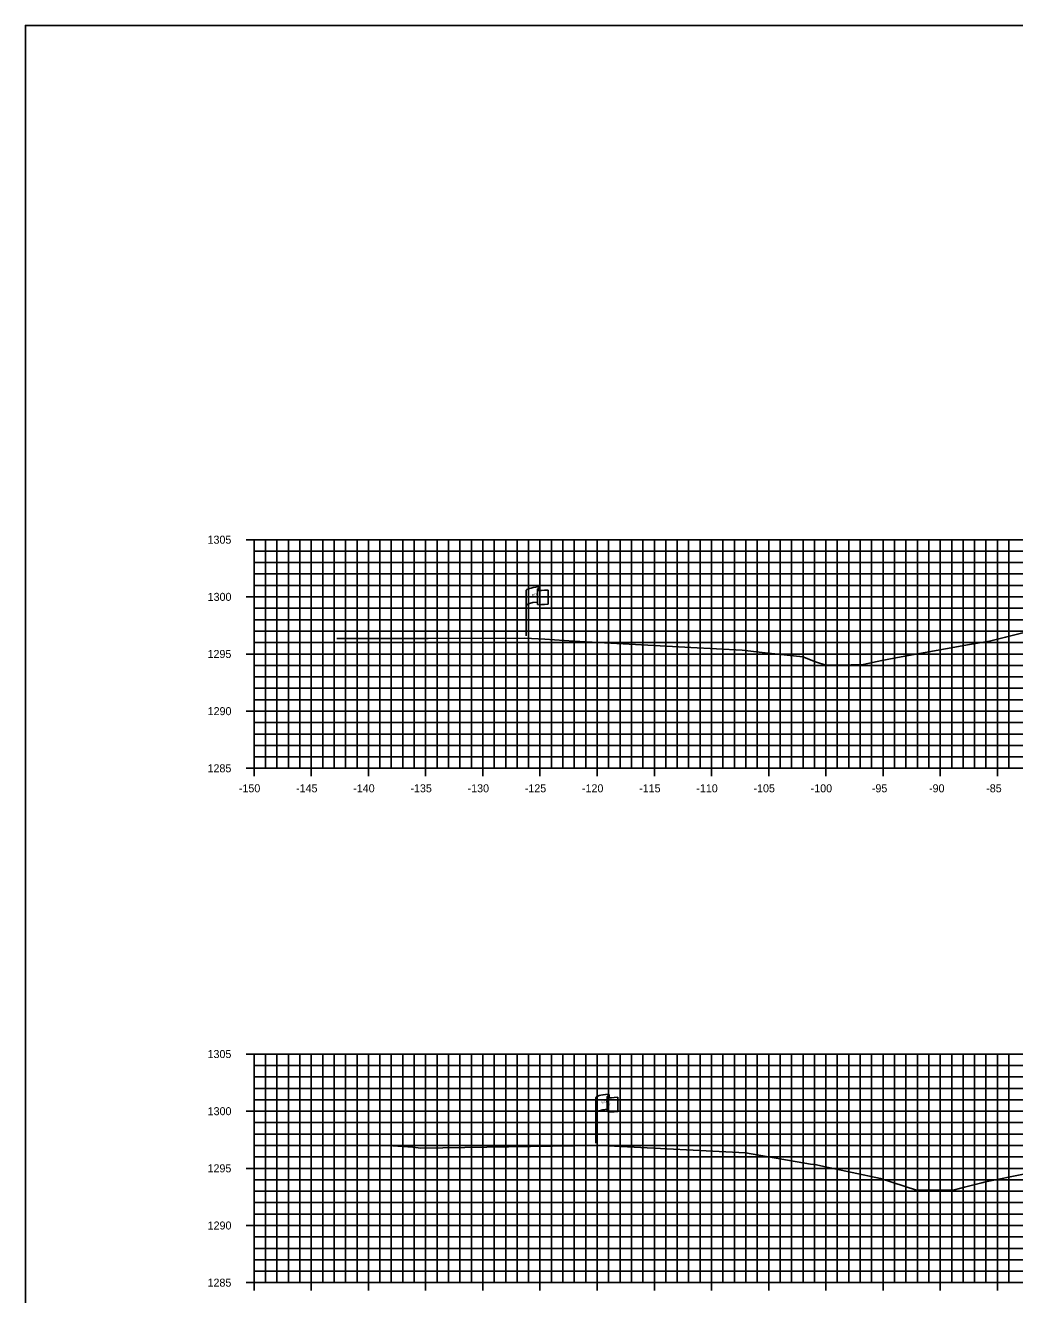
# Model space of a CAD drawing. Extents: x 674939 to 678919, y 750652 to 765176.
# Drawn here: x 678578.5 to 678665, y 765065.2 to 765176.3 of the extents above; entities that cross this region are included whole.
import ezdxf

# ---------------------------------------------------------------- set-up
doc = ezdxf.new("R2010")
doc.units = 0
for name, color, linetype in [('R_Axis', 7, 'Continuous'), ('R_Axis Annot', 7, 'Continuous'), ('R_Exist Surface', 7, 'Continuous'), ('R_Grid', 7, 'Continuous'), ('R_No Plot', 7, 'Continuous'), ('S_EXIST_ROW', 7, 'Continuous')]:
    doc.layers.add(name, color=color, linetype=linetype)

msp = doc.modelspace()

# ---------------------------------------------------------------- linework, layer by layer
at = {"layer": 'R_Axis'}
for p, q in [((678597.83, 765131.29), (678599.23, 765131.29)), ((678598.53, 765111.29), (678598.53, 765131.29)), ((678598.53, 765130.29), (678598.88, 765130.29)), ((678598.53, 765129.29), (678598.88, 765129.29)), ((678598.53, 765128.29), (678598.88, 765128.29)), ((678598.53, 765127.29), (678598.88, 765127.29)), ((678597.83, 765126.29), (678599.23, 765126.29)), ((678598.53, 765125.29), (678598.88, 765125.29)), ((678598.53, 765124.29), (678598.88, 765124.29)), ((678598.53, 765123.29), (678598.88, 765123.29)), ((678598.53, 765122.29), (678598.88, 765122.29)), ((678597.83, 765121.29), (678599.23, 765121.29)), ((678598.53, 765120.29), (678598.88, 765120.29)), ((678598.53, 765119.29), (678598.88, 765119.29)), ((678598.53, 765118.29), (678598.88, 765118.29)), ((678598.53, 765117.29), (678598.88, 765117.29)), ((678597.83, 765116.29), (678599.23, 765116.29)), ((678598.53, 765115.29), (678598.88, 765115.29)), ((678598.53, 765114.29), (678598.88, 765114.29)), ((678598.53, 765113.29), (678598.88, 765113.29)), ((678598.53, 765112.29), (678598.88, 765112.29)), ((678598.53, 765110.59), (678598.53, 765111.99)), ((678603.53, 765110.59), (678603.53, 765111.99)), ((678608.53, 765110.59), (678608.53, 765111.99)), ((678613.53, 765110.59), (678613.53, 765111.99)), ((678618.53, 765110.59), (678618.53, 765111.99)), ((678623.53, 765110.59), (678623.53, 765111.99)), ((678628.53, 765110.59), (678628.53, 765111.99)), ((678633.53, 765110.59), (678633.53, 765111.99)), ((678638.53, 765110.59), (678638.53, 765111.99)), ((678643.53, 765110.59), (678643.53, 765111.99)), ((678648.53, 765110.59), (678648.53, 765111.99)), ((678653.53, 765110.59), (678653.53, 765111.99)), ((678658.53, 765110.59), (678658.53, 765111.99)), ((678663.53, 765110.59), (678663.53, 765111.99)), ((678597.83, 765111.29), (678599.23, 765111.29)), ((678598.53, 765111.29), (678898.53, 765111.29)), ((678597.83, 765086.29), (678599.23, 765086.29)), ((678598.53, 765066.29), (678598.53, 765086.29)), ((678598.53, 765085.29), (678598.88, 765085.29)), ((678598.53, 765084.29), (678598.88, 765084.29)), ((678598.53, 765083.29), (678598.88, 765083.29)), ((678598.53, 765082.29), (678598.88, 765082.29)), ((678597.83, 765081.29), (678599.23, 765081.29)), ((678598.53, 765080.29), (678598.88, 765080.29)), ((678598.53, 765079.29), (678598.88, 765079.29)), ((678598.53, 765078.29), (678598.88, 765078.29)), ((678598.53, 765077.29), (678598.88, 765077.29)), ((678597.83, 765076.29), (678599.23, 765076.29)), ((678598.53, 765075.29), (678598.88, 765075.29)), ((678598.53, 765074.29), (678598.88, 765074.29)), ((678598.53, 765073.29), (678598.88, 765073.29)), ((678598.53, 765072.29), (678598.88, 765072.29)), ((678597.83, 765071.29), (678599.23, 765071.29)), ((678598.53, 765070.29), (678598.88, 765070.29)), ((678598.53, 765069.29), (678598.88, 765069.29)), ((678598.53, 765068.29), (678598.88, 765068.29)), ((678598.53, 765067.29), (678598.88, 765067.29)), ((678598.53, 765065.59), (678598.53, 765066.99)), ((678603.53, 765065.59), (678603.53, 765066.99)), ((678608.53, 765065.59), (678608.53, 765066.99)), ((678613.53, 765065.59), (678613.53, 765066.99)), ((678618.53, 765065.59), (678618.53, 765066.99)), ((678623.53, 765065.59), (678623.53, 765066.99)), ((678628.53, 765065.59), (678628.53, 765066.99)), ((678633.53, 765065.59), (678633.53, 765066.99)), ((678638.53, 765065.59), (678638.53, 765066.99)), ((678643.53, 765065.59), (678643.53, 765066.99)), ((678648.53, 765065.59), (678648.53, 765066.99)), ((678653.53, 765065.59), (678653.53, 765066.99)), ((678658.53, 765065.59), (678658.53, 765066.99)), ((678663.53, 765065.59), (678663.53, 765066.99)), ((678597.83, 765066.29), (678599.23, 765066.29)), ((678598.53, 765066.29), (678898.53, 765066.29))]:
    msp.add_line(p, q, dxfattribs=at)
at = {"layer": 'R_Exist Surface'}
for points in [[(678605.76, 765122.64), (678613.76, 765122.66), (678622.16, 765122.68), (678622.78, 765122.66), (678623.96, 765122.58), (678626.49, 765122.42), (678636.73, 765121.86), (678641.2, 765121.63), (678642.95, 765121.41), (678646.51, 765121.04), (678647.63, 765120.6), (678648.53, 765120.32), (678649.7, 765120.32), (678651.79, 765120.36), (678653.41, 765120.71), (678655.11, 765121.03), (678661.09, 765122.11), (678662.84, 765122.42), (678664.24, 765122.76), (678669.83, 765124.15)], [(678610.65, 765078.26), (678612.4, 765078.13), (678613.11, 765078.07), (678626.55, 765078.25), (678629.01, 765078.28), (678630.06, 765078.22), (678641.5, 765077.66), (678647.19, 765076.66), (678647.72, 765076.59), (678648.36, 765076.45), (678653.3, 765075.4), (678656.46, 765074.39), (678656.51, 765074.37), (678656.56, 765074.37), (678659.79, 765074.42), (678660.66, 765074.64), (678662.17, 765075.03), (678662.5, 765075.1), (678665.97, 765075.81)]]:
    msp.add_lwpolyline(points, dxfattribs=at)
at = {"layer": 'R_Grid'}
for p, q in [((678598.53, 765131.29), (678898.53, 765131.29)), ((678598.53, 765111.29), (678598.53, 765131.29)), ((678599.53, 765111.29), (678599.53, 765131.29)), ((678600.53, 765111.29), (678600.53, 765131.29)), ((678601.53, 765111.29), (678601.53, 765131.29)), ((678602.53, 765111.29), (678602.53, 765131.29)), ((678603.53, 765111.29), (678603.53, 765131.29)), ((678604.53, 765111.29), (678604.53, 765131.29)), ((678605.53, 765111.29), (678605.53, 765131.29)), ((678606.53, 765111.29), (678606.53, 765131.29)), ((678607.53, 765111.29), (678607.53, 765131.29)), ((678608.53, 765111.29), (678608.53, 765131.29)), ((678609.53, 765111.29), (678609.53, 765131.29)), ((678610.53, 765111.29), (678610.53, 765131.29)), ((678611.53, 765111.29), (678611.53, 765131.29)), ((678612.53, 765111.29), (678612.53, 765131.29)), ((678613.53, 765111.29), (678613.53, 765131.29)), ((678614.53, 765111.29), (678614.53, 765131.29)), ((678615.53, 765111.29), (678615.53, 765131.29)), ((678616.53, 765111.29), (678616.53, 765131.29)), ((678617.53, 765111.29), (678617.53, 765131.29)), ((678618.53, 765111.29), (678618.53, 765131.29)), ((678619.53, 765111.29), (678619.53, 765131.29)), ((678620.53, 765111.29), (678620.53, 765131.29)), ((678621.53, 765111.29), (678621.53, 765131.29)), ((678622.53, 765111.29), (678622.53, 765131.29)), ((678623.53, 765111.29), (678623.53, 765131.29)), ((678624.53, 765111.29), (678624.53, 765131.29)), ((678625.53, 765111.29), (678625.53, 765131.29)), ((678626.53, 765111.29), (678626.53, 765131.29)), ((678627.53, 765111.29), (678627.53, 765131.29)), ((678628.53, 765111.29), (678628.53, 765131.29)), ((678629.53, 765111.29), (678629.53, 765131.29)), ((678630.53, 765111.29), (678630.53, 765131.29)), ((678631.53, 765111.29), (678631.53, 765131.29)), ((678632.53, 765111.29), (678632.53, 765131.29)), ((678633.53, 765111.29), (678633.53, 765131.29)), ((678634.53, 765111.29), (678634.53, 765131.29)), ((678635.53, 765111.29), (678635.53, 765131.29)), ((678636.53, 765111.29), (678636.53, 765131.29)), ((678637.53, 765111.29), (678637.53, 765131.29)), ((678638.53, 765111.29), (678638.53, 765131.29)), ((678639.53, 765111.29), (678639.53, 765131.29)), ((678640.53, 765111.29), (678640.53, 765131.29)), ((678641.53, 765111.29), (678641.53, 765131.29)), ((678642.53, 765111.29), (678642.53, 765131.29)), ((678643.53, 765111.29), (678643.53, 765131.29)), ((678644.53, 765111.29), (678644.53, 765131.29)), ((678645.53, 765111.29), (678645.53, 765131.29)), ((678646.53, 765111.29), (678646.53, 765131.29)), ((678647.53, 765111.29), (678647.53, 765131.29)), ((678648.53, 765111.29), (678648.53, 765131.29)), ((678649.53, 765111.29), (678649.53, 765131.29)), ((678650.53, 765111.29), (678650.53, 765131.29)), ((678651.53, 765111.29), (678651.53, 765131.29)), ((678652.53, 765111.29), (678652.53, 765131.29)), ((678653.53, 765111.29), (678653.53, 765131.29)), ((678654.53, 765111.29), (678654.53, 765131.29)), ((678655.53, 765111.29), (678655.53, 765131.29)), ((678656.53, 765111.29), (678656.53, 765131.29)), ((678657.53, 765111.29), (678657.53, 765131.29)), ((678658.53, 765111.29), (678658.53, 765131.29)), ((678659.53, 765111.29), (678659.53, 765131.29)), ((678660.53, 765111.29), (678660.53, 765131.29)), ((678661.53, 765111.29), (678661.53, 765131.29)), ((678662.53, 765111.29), (678662.53, 765131.29)), ((678663.53, 765111.29), (678663.53, 765131.29)), ((678664.53, 765111.29), (678664.53, 765131.29)), ((678598.53, 765130.29), (678898.53, 765130.29)), ((678598.53, 765129.29), (678898.53, 765129.29)), ((678598.53, 765128.29), (678898.53, 765128.29)), ((678598.53, 765127.29), (678898.53, 765127.29)), ((678598.53, 765126.29), (678898.53, 765126.29)), ((678598.53, 765125.29), (678898.53, 765125.29)), ((678598.53, 765124.29), (678898.53, 765124.29)), ((678598.53, 765123.29), (678898.53, 765123.29)), ((678598.53, 765122.29), (678898.53, 765122.29)), ((678598.53, 765121.29), (678898.53, 765121.29)), ((678598.53, 765120.29), (678898.53, 765120.29)), ((678598.53, 765119.29), (678898.53, 765119.29)), ((678598.53, 765118.29), (678898.53, 765118.29)), ((678598.53, 765117.29), (678898.53, 765117.29)), ((678598.53, 765116.29), (678898.53, 765116.29)), ((678598.53, 765115.29), (678898.53, 765115.29)), ((678598.53, 765114.29), (678898.53, 765114.29)), ((678598.53, 765113.29), (678898.53, 765113.29)), ((678598.53, 765112.29), (678898.53, 765112.29)), ((678598.53, 765111.29), (678898.53, 765111.29)), ((678598.53, 765086.29), (678898.53, 765086.29)), ((678598.53, 765066.29), (678598.53, 765086.29)), ((678598.53, 765085.29), (678898.53, 765085.29)), ((678599.53, 765066.29), (678599.53, 765086.29)), ((678600.53, 765066.29), (678600.53, 765086.29)), ((678601.53, 765066.29), (678601.53, 765086.29)), ((678602.53, 765066.29), (678602.53, 765086.29)), ((678603.53, 765066.29), (678603.53, 765086.29)), ((678604.53, 765066.29), (678604.53, 765086.29)), ((678605.53, 765066.29), (678605.53, 765086.29)), ((678606.53, 765066.29), (678606.53, 765086.29)), ((678607.53, 765066.29), (678607.53, 765086.29)), ((678608.53, 765066.29), (678608.53, 765086.29)), ((678609.53, 765066.29), (678609.53, 765086.29)), ((678610.53, 765066.29), (678610.53, 765086.29)), ((678611.53, 765066.29), (678611.53, 765086.29)), ((678612.53, 765066.29), (678612.53, 765086.29)), ((678613.53, 765066.29), (678613.53, 765086.29)), ((678614.53, 765066.29), (678614.53, 765086.29)), ((678615.53, 765066.29), (678615.53, 765086.29)), ((678616.53, 765066.29), (678616.53, 765086.29)), ((678617.53, 765066.29), (678617.53, 765086.29)), ((678618.53, 765066.29), (678618.53, 765086.29)), ((678619.53, 765066.29), (678619.53, 765086.29)), ((678620.53, 765066.29), (678620.53, 765086.29)), ((678621.53, 765066.29), (678621.53, 765086.29)), ((678622.53, 765066.29), (678622.53, 765086.29)), ((678623.53, 765066.29), (678623.53, 765086.29)), ((678624.53, 765066.29), (678624.53, 765086.29)), ((678625.53, 765066.29), (678625.53, 765086.29)), ((678626.53, 765066.29), (678626.53, 765086.29)), ((678627.53, 765066.29), (678627.53, 765086.29)), ((678628.53, 765066.29), (678628.53, 765086.29)), ((678629.53, 765066.29), (678629.53, 765086.29)), ((678630.53, 765066.29), (678630.53, 765086.29)), ((678631.53, 765066.29), (678631.53, 765086.29)), ((678632.53, 765066.29), (678632.53, 765086.29)), ((678633.53, 765066.29), (678633.53, 765086.29)), ((678634.53, 765066.29), (678634.53, 765086.29)), ((678635.53, 765066.29), (678635.53, 765086.29)), ((678636.53, 765066.29), (678636.53, 765086.29)), ((678637.53, 765066.29), (678637.53, 765086.29)), ((678638.53, 765066.29), (678638.53, 765086.29)), ((678639.53, 765066.29), (678639.53, 765086.29)), ((678640.53, 765066.29), (678640.53, 765086.29)), ((678641.53, 765066.29), (678641.53, 765086.29)), ((678642.53, 765066.29), (678642.53, 765086.29)), ((678643.53, 765066.29), (678643.53, 765086.29)), ((678644.53, 765066.29), (678644.53, 765086.29)), ((678645.53, 765066.29), (678645.53, 765086.29)), ((678646.53, 765066.29), (678646.53, 765086.29)), ((678647.53, 765066.29), (678647.53, 765086.29)), ((678648.53, 765066.29), (678648.53, 765086.29)), ((678649.53, 765066.29), (678649.53, 765086.29)), ((678650.53, 765066.29), (678650.53, 765086.29)), ((678651.53, 765066.29), (678651.53, 765086.29)), ((678652.53, 765066.29), (678652.53, 765086.29)), ((678653.53, 765066.29), (678653.53, 765086.29)), ((678654.53, 765066.29), (678654.53, 765086.29)), ((678655.53, 765066.29), (678655.53, 765086.29)), ((678656.53, 765066.29), (678656.53, 765086.29)), ((678657.53, 765066.29), (678657.53, 765086.29)), ((678658.53, 765066.29), (678658.53, 765086.29)), ((678659.53, 765066.29), (678659.53, 765086.29)), ((678660.53, 765066.29), (678660.53, 765086.29)), ((678661.53, 765066.29), (678661.53, 765086.29)), ((678662.53, 765066.29), (678662.53, 765086.29)), ((678663.53, 765066.29), (678663.53, 765086.29)), ((678664.53, 765066.29), (678664.53, 765086.29)), ((678598.53, 765084.29), (678898.53, 765084.29)), ((678598.53, 765083.29), (678898.53, 765083.29)), ((678598.53, 765082.29), (678898.53, 765082.29)), ((678598.53, 765081.29), (678898.53, 765081.29)), ((678598.53, 765080.29), (678898.53, 765080.29)), ((678598.53, 765079.29), (678898.53, 765079.29)), ((678598.53, 765078.29), (678898.53, 765078.29)), ((678598.53, 765077.29), (678898.53, 765077.29)), ((678598.53, 765076.29), (678898.53, 765076.29)), ((678598.53, 765075.29), (678898.53, 765075.29)), ((678598.53, 765074.29), (678898.53, 765074.29)), ((678598.53, 765073.29), (678898.53, 765073.29)), ((678598.53, 765072.29), (678898.53, 765072.29)), ((678598.53, 765071.29), (678898.53, 765071.29)), ((678598.53, 765070.29), (678898.53, 765070.29)), ((678598.53, 765069.29), (678898.53, 765069.29)), ((678598.53, 765068.29), (678898.53, 765068.29)), ((678598.53, 765067.29), (678898.53, 765067.29)), ((678598.53, 765066.29), (678898.53, 765066.29))]:
    msp.add_line(p, q, dxfattribs=at)
at = {"layer": 'R_No Plot'}
msp.add_lwpolyline([(678578.53, 764956.29), (678918.53, 764956.29), (678918.53, 765176.29), (678578.53, 765176.29)], close=True, dxfattribs=at)
at = {"layer": 'S_EXIST_ROW'}
for p, q in [((678622.31, 765122.88), (678622.31, 765126.83)), ((678623.3, 765126.93), (678623.3, 765126.91)), ((678623.3, 765126.91), (678623.3, 765125.69)), ((678623.47, 765127.08), (678623.47, 765126.84)), ((678624.24, 765126.89), (678624.24, 765125.65)), ((678628.41, 765078.5), (678628.41, 765082.45)), ((678629.4, 765082.55), (678629.4, 765082.53)), ((678629.4, 765082.53), (678629.4, 765081.31)), ((678629.57, 765082.7), (678629.57, 765082.46)), ((678630.34, 765082.51), (678630.34, 765081.27))]:
    msp.add_line(p, q, dxfattribs=at)
for centre, radius, start, end in [((678623.38, 765126.93), 0.078, 88.6458, 274.2828), ((678623.39, 765127.08), 0.0783, 263.0712, 93.9564), ((678623.38, 765125.69), 0.0783, 180, 273.9564), ((678629.48, 765082.55), 0.078, 88.6458, 274.2828), ((678629.49, 765082.7), 0.0783, 263.0712, 93.9564), ((678629.48, 765081.31), 0.0783, 180, 273.9564)]:
    msp.add_arc(centre, radius, start, end, dxfattribs=at)
for centre, major_axis, ratio, start_param, end_param in [((678623.89, 765126.87), (-1.58, -0.04), 0.19887, 5.030368, 6.283185), ((678624.6, 765126.99), (-1.23, -0.13), 0.052933, 0.159456, 1.268315), ((678623.88, 765125.56), (-1.58, -0.04), 0.19887, 5.083035, 6.194897), ((678624.6, 765125.75), (-1.23, -0.13), 0.052933, 0.159456, 1.268315), ((678629.99, 765082.5), (-1.58, -0.04), 0.19887, 5.030368, 6.283185), ((678630.7, 765082.61), (-1.23, -0.13), 0.052933, 0.159456, 1.268315), ((678629.98, 765081.18), (-1.58, -0.04), 0.19887, 5.083035, 6.194897), ((678630.7, 765081.37), (-1.23, -0.13), 0.052933, 0.159456, 1.268315)]:
    msp.add_ellipse(centre, major_axis=major_axis, ratio=ratio, start_param=start_param, end_param=end_param, dxfattribs=at)

# ---------------------------------------------------------------- texts
at = {"layer": 'R_Axis Annot'}
for s, p in [('1305', (678594.46, 765130.94)), ('1300', (678594.47, 765125.94)), ('1295', (678594.46, 765120.94)), ('1290', (678594.47, 765115.94)), ('1285', (678594.46, 765110.94)), ('-150', (678597.2, 765109.19)), ('-145', (678602.2, 765109.19)), ('-140', (678607.2, 765109.19)), ('-135', (678612.2, 765109.19)), ('-130', (678617.2, 765109.19)), ('-125', (678622.2, 765109.19)), ('-120', (678627.2, 765109.19)), ('-115', (678632.2, 765109.19)), ('-110', (678637.2, 765109.19)), ('-105', (678642.2, 765109.19)), ('-100', (678647.2, 765109.19)), ('-95', (678652.55, 765109.19)), ('-90', (678657.55, 765109.19)), ('-85', (678662.55, 765109.19)), ('1305', (678594.46, 765085.94)), ('1300', (678594.47, 765080.94)), ('1295', (678594.46, 765075.94)), ('1290', (678594.47, 765070.94)), ('1285', (678594.46, 765065.94))]:
    msp.add_text(s, height=0.7, dxfattribs=at).set_placement(p)
at = {"layer": 'S_EXIST_ROW'}
for s, height, rotation, p in [('R ', 0.2, 9.9884, (678622.83, 765126.33)), (' O', 0.2, 9.9884, (678622.97, 765126.38)), ('W', 0.2, 351.1788, (678623.3, 765126.21)), ('DWB 11-9-07', 0.01, 90, (678623.47, 765126.84)), ('DWB 11-9-07', 0.01, 5.0717, (678624.13, 765125.64)), ('DWB 11-9-07', 0.01, 90, (678622.3, 765122.88)), ('R ', 0.2, 9.9884, (678628.93, 765081.95)), (' O', 0.2, 9.9884, (678629.07, 765082)), ('W', 0.2, 351.1788, (678629.4, 765081.83)), ('DWB 11-9-07', 0.01, 90, (678629.57, 765082.46)), ('DWB 11-9-07', 0.01, 5.0717, (678630.24, 765081.26)), ('DWB 11-9-07', 0.01, 90, (678628.4, 765078.5))]:
    msp.add_text(s, height=height, rotation=rotation, dxfattribs=at).set_placement(p)

doc.saveas('drawing.dxf')
